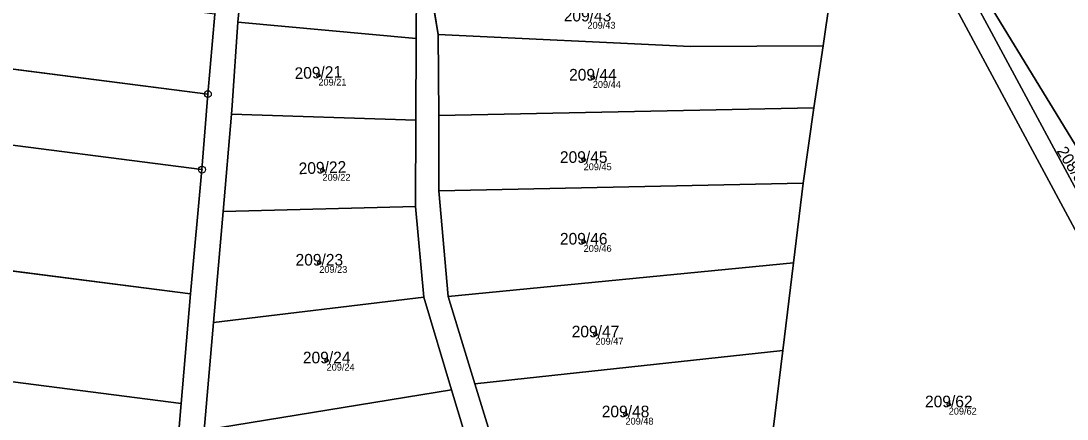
# Model space of a CAD drawing. Extents: x -603967 to -594699, y -1179315 to -1165625.
# Drawn here: x -597770.9 to -597618.1, y -1172909.2 to -1172851 of the extents above; entities that cross this region are included whole.
import ezdxf

# ---------------------------------------------------------------- set-up
doc = ezdxf.new("R2010")
doc.units = 0
for name, color, linetype in [('Definiční body', 7, 'Continuous'), ('Hranice parcel', 7, 'Continuous'), ('Parcelní čísla', 7, 'Continuous'), ('Polygon parcely', 7, 'Continuous'), ('Značky bodu BP', 7, 'Continuous')]:
    doc.layers.add(name, color=color, linetype=linetype)

msp = doc.modelspace()

# ---------------------------------------------------------------- linework, layer by layer
at = {"layer": 'Definiční body'}
for centre in [(-597727.44, -1172858.95994), (-597687.36, -1172859.28994), (-597688.7, -1172871.31994), (-597726.84, -1172872.85994), (-597688.7, -1172883.24994), (-597727.31, -1172886.31994), (-597686.98, -1172896.79994), (-597726.24, -1172900.59994), (-597635.38, -1172907.01994), (-597682.59, -1172908.47994)]:
    msp.add_circle(centre, 0.25, dxfattribs=at)
at = {"layer": 'Hranice parcel'}
for p, q in [((-597713.14, -1172853.56), (-597713.11, -1172846.28)), ((-597711.19, -1172845.4), (-597709.97, -1172852.98)), ((-597850.3, -1172847.95), (-597743.58, -1172861.7)), ((-597739.21, -1172851.18), (-597738.85, -1172847.67)), ((-597653.74, -1172854.63), (-597652.75, -1172847.85)), ((-597742.55, -1172850.01), (-597743.58, -1172861.7)), ((-597739.21, -1172851.18), (-597713.14, -1172853.56)), ((-597713.2, -1172865.51), (-597713.14, -1172853.56)), ((-597709.97, -1172852.98), (-597709.87, -1172864.81)), ((-597655.06, -1172863.69), (-597653.74, -1172854.63)), ((-597851.25, -1172858.98), (-597744.45, -1172872.72)), ((-597743.58, -1172861.7), (-597744.45, -1172872.72)), ((-597741.36, -1172878.83), (-597740.13, -1172864.62)), ((-597740.13, -1172864.62), (-597713.2, -1172865.51)), ((-597709.87, -1172864.81), (-597655.06, -1172863.69)), ((-597709.87, -1172864.81), (-597709.86, -1172875.8)), ((-597656.63, -1172874.7), (-597655.06, -1172863.69)), ((-597713.26, -1172878.12), (-597713.2, -1172865.51)), ((-597744.45, -1172872.72), (-597746.13, -1172890.88)), ((-597709.86, -1172875.8), (-597656.63, -1172874.7)), ((-597658.05, -1172886.36), (-597656.63, -1172874.7)), ((-597852.83, -1172877.15), (-597746.13, -1172890.88)), ((-597709.86, -1172875.8), (-597708.48, -1172891.24)), ((-597741.36, -1172878.83), (-597713.26, -1172878.12)), ((-597712.06, -1172891.36), (-597713.26, -1172878.12)), ((-597742.77, -1172895.07), (-597741.36, -1172878.83)), ((-597708.48, -1172891.24), (-597658.05, -1172886.36)), ((-597659.6, -1172899.14), (-597658.05, -1172886.36)), ((-597746.13, -1172890.88), (-597747.5, -1172906.9)), ((-597742.77, -1172895.07), (-597712.06, -1172891.36)), ((-597707.99, -1172904.89), (-597712.06, -1172891.36)), ((-597708.48, -1172891.24), (-597704.57, -1172904.04)), ((-597854.21, -1172893.15), (-597747.5, -1172906.9)), ((-597744.13, -1172910.79), (-597742.77, -1172895.07)), ((-597704.57, -1172904.04), (-597659.6, -1172899.14)), ((-597661.01, -1172910.7), (-597659.6, -1172899.14)), ((-597704.57, -1172904.04), (-597700.52, -1172917.3)), ((-597744.13, -1172910.79), (-597707.99, -1172904.89)), ((-597704.14, -1172917.63), (-597707.99, -1172904.89)), ((-597747.5, -1172906.9), (-597749.15, -1172926.7))]:
    msp.add_line(p, q, dxfattribs=at)
for points in [[(-597600.57, -1172901.34), (-597605.51, -1172887.71), (-597645.57, -1172822.13), (-597649.68, -1172826.73)], [(-597650.17, -1172830.11), (-597634.48, -1172842.73), (-597611.3, -1172885.74), (-597600.57, -1172901.34)], [(-597650.63, -1172833.28), (-597638.01, -1172842.26), (-597609.7, -1172894.89)], [(-597740.13, -1172864.62), (-597740.02, -1172863.35), (-597739.21, -1172851.18)], [(-597709.97, -1172852.98), (-597673.09, -1172854.76), (-597653.74, -1172854.63)]]:
    msp.add_lwpolyline(points, dxfattribs=at)
at = {"layer": 'Polygon parcely'}
for points in [[(-597744.13, -1172910.79), (-597742.77, -1172895.07), (-597741.36, -1172878.83), (-597740.13, -1172864.62), (-597740.02, -1172863.35), (-597739.21, -1172851.18), (-597738.85, -1172847.67), (-597738.15, -1172840.75), (-597736.81, -1172827.58), (-597736.15, -1172821.05), (-597735.41, -1172813.71), (-597734.31, -1172802.89), (-597733.36, -1172793.55), (-597732.25, -1172782.53), (-597731.15, -1172771.72), (-597728.95, -1172750.04), (-597728.58, -1172747.18), (-597714.23, -1172639.54)], [(-597731.69, -1172736.18), (-597732.81, -1172745.3), (-597735.06, -1172767.2), (-597735.93, -1172776.31), (-597736.87, -1172785.56), (-597737.39, -1172790.93), (-597738.43, -1172801.61), (-597739.54, -1172813.74), (-597742.55, -1172850.01), (-597743.58, -1172861.7), (-597744.45, -1172872.72), (-597746.13, -1172890.88), (-597747.5, -1172906.9), (-597749.15, -1172926.7)], [(-597713.11, -1172846.28), (-597713.14, -1172853.56), (-597713.2, -1172865.51), (-597713.26, -1172878.12), (-597712.06, -1172891.36), (-597707.99, -1172904.89), (-597704.14, -1172917.63)], [(-597700.52, -1172917.3), (-597704.57, -1172904.04), (-597708.48, -1172891.24), (-597709.86, -1172875.8), (-597709.87, -1172864.81), (-597709.97, -1172852.98), (-597711.19, -1172845.4)]]:
    msp.add_lwpolyline(points, dxfattribs=at)
for points in [[(-597637.45, -1172821.21), (-597641.95, -1172819.08), (-597648.14, -1172816.15), (-597649.18, -1172823.26), (-597649.68, -1172826.73), (-597645.57, -1172822.13), (-597605.51, -1172887.71), (-597600.57, -1172901.34), (-597588.14, -1172905.22), (-597574.38, -1172905.89), (-597557.05, -1172892.39), (-597551.96, -1172882.86), (-597556.53, -1172870.87), (-597557.14, -1172859.11), (-597565.41, -1172855.3), (-597577.14, -1172849.75), (-597586.41, -1172845.36), (-597591.11, -1172843.13), (-597598.88, -1172839.45), (-597607.36, -1172835.44), (-597611.38, -1172833.54), (-597618.17, -1172830.33), (-597627.48, -1172825.93)], [(-597645.57, -1172822.13), (-597649.68, -1172826.73), (-597650.17, -1172830.11), (-597634.48, -1172842.73), (-597611.3, -1172885.74), (-597600.57, -1172901.34), (-597605.51, -1172887.71)], [(-597650.63, -1172833.28), (-597638.01, -1172842.26), (-597609.7, -1172894.89), (-597605.03, -1172901.12), (-597578.6, -1172919.68), (-597571.27, -1172916.99), (-597565.86, -1172909.04), (-597583.31, -1172908.26), (-597588.14, -1172905.22), (-597600.57, -1172901.34), (-597611.3, -1172885.74), (-597634.48, -1172842.73), (-597650.17, -1172830.11), (-597650.19, -1172830.23)], [(-597634.82, -1172941.98), (-597599.63, -1172927.39), (-597609.7, -1172894.89), (-597638.01, -1172842.26), (-597650.63, -1172833.28), (-597650.98, -1172835.68), (-597651.92, -1172842.12), (-597652.27, -1172844.56), (-597652.75, -1172847.85), (-597653.74, -1172854.63), (-597655.06, -1172863.69), (-597656.63, -1172874.7), (-597658.05, -1172886.36), (-597659.6, -1172899.14), (-597661.01, -1172910.7), (-597662.27, -1172921.05), (-597662.44, -1172931.04), (-597662.54, -1172938.91), (-597662.54, -1172947.84), (-597662.5, -1172951.67)], [(-597743.58, -1172861.7), (-597742.55, -1172850.01), (-597849.29, -1172836.27), (-597850.3, -1172847.95)], [(-597713.14, -1172853.56), (-597713.11, -1172846.28), (-597735.11, -1172842.62), (-597738.85, -1172847.67), (-597739.21, -1172851.18)], [(-597652.75, -1172847.85), (-597666.52, -1172847.95), (-597711.19, -1172845.4), (-597709.97, -1172852.98), (-597673.09, -1172854.76), (-597653.74, -1172854.63)], [(-597744.45, -1172872.72), (-597743.58, -1172861.7), (-597850.3, -1172847.95), (-597851.25, -1172858.98)], [(-597713.2, -1172865.51), (-597713.14, -1172853.56), (-597739.21, -1172851.18), (-597740.02, -1172863.35), (-597740.13, -1172864.62)], [(-597709.87, -1172864.81), (-597655.06, -1172863.69), (-597653.74, -1172854.63), (-597673.09, -1172854.76), (-597709.97, -1172852.98)], [(-597746.13, -1172890.88), (-597744.45, -1172872.72), (-597851.25, -1172858.98), (-597852.83, -1172877.15)], [(-597713.26, -1172878.12), (-597713.2, -1172865.51), (-597740.13, -1172864.62), (-597741.36, -1172878.83)], [(-597656.63, -1172874.7), (-597655.06, -1172863.69), (-597709.87, -1172864.81), (-597709.86, -1172875.8)], [(-597656.63, -1172874.7), (-597709.86, -1172875.8), (-597708.48, -1172891.24), (-597658.05, -1172886.36)], [(-597854.21, -1172893.15), (-597747.5, -1172906.9), (-597746.13, -1172890.88), (-597852.83, -1172877.15)], [(-597712.06, -1172891.36), (-597713.26, -1172878.12), (-597741.36, -1172878.83), (-597742.77, -1172895.07)], [(-597658.05, -1172886.36), (-597708.48, -1172891.24), (-597704.57, -1172904.04), (-597659.6, -1172899.14)], [(-597712.06, -1172891.36), (-597742.77, -1172895.07), (-597744.13, -1172910.79), (-597707.99, -1172904.89)], [(-597749.15, -1172926.7), (-597747.5, -1172906.9), (-597854.21, -1172893.15), (-597855.92, -1172912.98)], [(-597659.6, -1172899.14), (-597704.57, -1172904.04), (-597700.52, -1172917.3), (-597661.01, -1172910.7)], [(-597704.14, -1172917.63), (-597707.99, -1172904.89), (-597744.13, -1172910.79), (-597745.46, -1172926.18)]]:
    msp.add_lwpolyline(points, close=True, dxfattribs=at)
at = {"layer": 'Značky bodu BP'}
for centre, radius in [((-597743.58, -1172861.69988), 0.5), ((-597743.58, -1172861.69988), 0.0303), ((-597744.45, -1172872.71988), 0.5), ((-597744.45, -1172872.71988), 0.0303)]:
    msp.add_circle(centre, radius, dxfattribs=at)

# ---------------------------------------------------------------- texts
at = {"layer": 'Definiční body'}
for s, p in [('209/43', (-597688.14, -1172852.139)), ('209/21', (-597727.44, -1172860.449)), ('209/44', (-597687.36, -1172860.779)), ('209/45', (-597688.7, -1172872.809)), ('209/22', (-597726.84, -1172874.349)), ('209/46', (-597688.7, -1172884.739)), ('209/23', (-597727.31, -1172887.809)), ('209/47', (-597686.98, -1172898.289)), ('209/24', (-597726.24, -1172902.089)), ('209/62', (-597635.38, -1172908.509)), ('209/48', (-597682.59, -1172909.969))]:
    msp.add_text(s, height=0.999996, dxfattribs=at).set_placement(p)
at = {"layer": 'Parcelní čísla'}
for s, p in [('209/43', (-597691.606, -1172851.075)), ('209/44', (-597690.826, -1172859.715)), ('209/45', (-597692.166, -1172871.745)), ('209/46', (-597692.166, -1172883.675)), ('209/23', (-597730.776, -1172886.745)), ('209/47', (-597690.446, -1172897.225)), ('209/24', (-597729.706, -1172901.025)), ('209/62', (-597638.846, -1172907.445)), ('209/48', (-597686.056, -1172908.905))]:
    msp.add_text(s, height=1.699998, dxfattribs=at).set_placement(p)
for s, rotation, p in [('209/21', 2, (-597730.889, -1172859.505)), ('208/3', 302, (-597619.673, -1172870.01)), ('209/22', 2, (-597730.289, -1172873.405))]:
    msp.add_text(s, height=1.699998, rotation=rotation, dxfattribs=at).set_placement(p)

doc.saveas('drawing.dxf')
